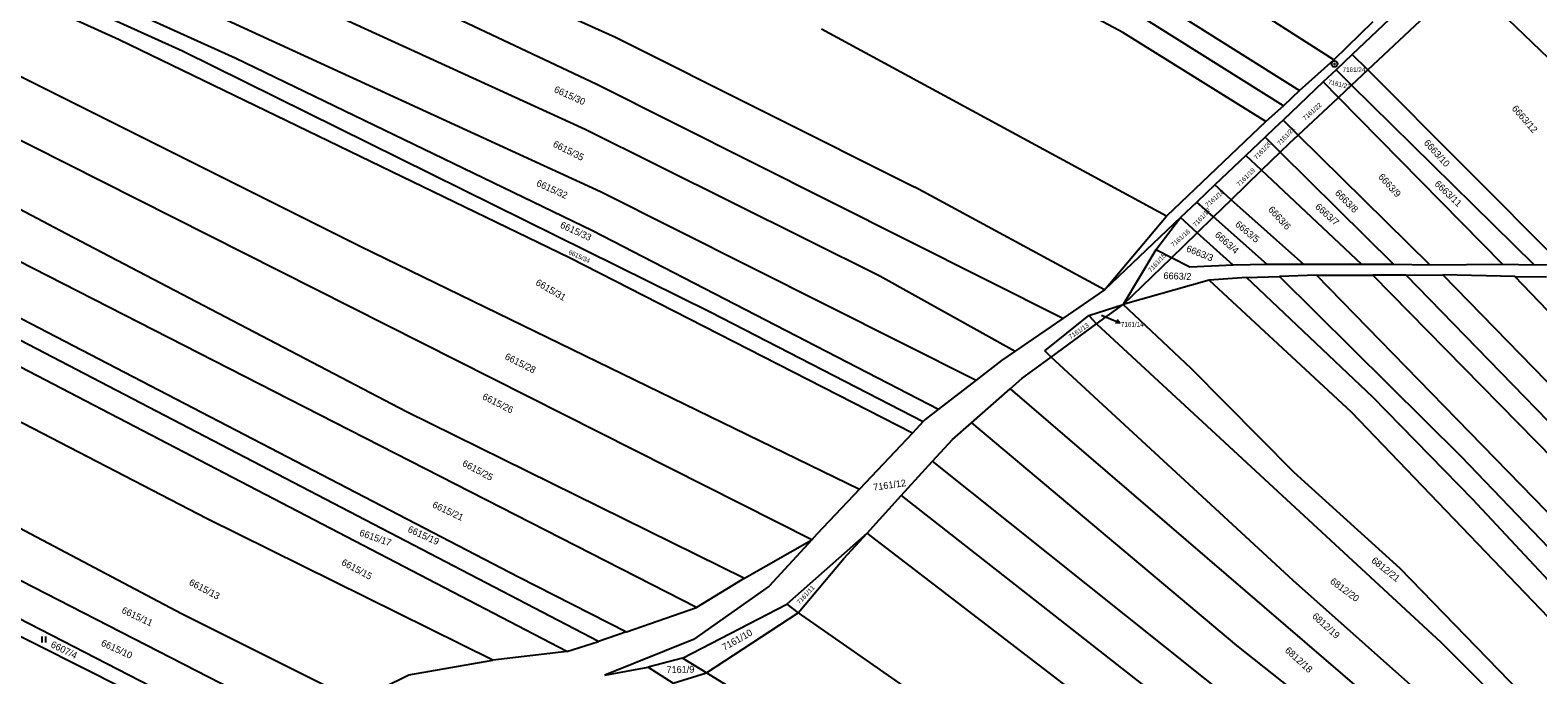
# Model space of a CAD drawing. Extents: x -593183 to -588034, y -1130415 to -1124994.
# Drawn here: x -589304 to -588928.2, y -1127459.1 to -1127298.5 of the extents above; entities that cross this region are included whole.
import ezdxf

# ---------------------------------------------------------------- set-up
doc = ezdxf.new("R2010")
doc.units = 0
for name, color, linetype in [('Vrstva 1', 7, 'Continuous'), ('Vrstva 16', 7, 'Continuous'), ('Vrstva 18', 7, 'Continuous'), ('Vrstva 24', 7, 'Continuous'), ('Vrstva 25', 7, 'Continuous')]:
    doc.layers.add(name, color=color, linetype=linetype)

msp = doc.modelspace()

# ---------------------------------------------------------------- linework, layer by layer
at = {"layer": 'Vrstva 1'}
for p, q in [((-589330.52, -1127222.24), (-589158.13, -1127300.23)), ((-589342.53, -1127242.19), (-589165.68, -1127323.18)), ((-589162.75, -1127312.03), (-589286.86, -1127253.49)), ((-589352.05, -1127260.58), (-589252.89, -1127305.4)), ((-589353.28, -1127264.13), (-589266.02, -1127303.67)), ((-589281.83, -1127300.9), (-589354.44, -1127267.67)), ((-589031.69, -1127299.08), (-589086.84, -1127269.33)), ((-588979.06, -1127305.9), (-589021.87, -1127278.48)), ((-588950.36, -1127281.63), (-588974.46, -1127304.51)), ((-589357.92, -1127284.31), (-589221.79, -1127352.28)), ((-588970.6, -1127308.37), (-588946.28, -1127285.56)), ((-588946.28, -1127285.56), (-588873.9, -1127355.13)), ((-589270.88, -1127288.62), (-589161.88, -1127338.7)), ((-588991.63, -1127317.32), (-589028.58, -1127294.18)), ((-589020, -1127293.18), (-588987.64, -1127313.53)), ((-589109.2, -1127425.46), (-589360.89, -1127298.5)), ((-589020.73, -1127344.84), (-589106.78, -1127298.26)), ((-588969.32, -1127296.45), (-588979.06, -1127305.9)), ((-589169.62, -1127355.23), (-589281.83, -1127300.9)), ((-589158.13, -1127300.23), (-589083.51, -1127337.61)), ((-588995.99, -1127321.25), (-589031.69, -1127299.08)), ((-589266.02, -1127303.67), (-589134.38, -1127368.74)), ((-589252.89, -1127305.4), (-589163.85, -1127348.43)), ((-588987.64, -1127313.53), (-588979.06, -1127305.9)), ((-588974.46, -1127304.51), (-588978.51, -1127308.35)), ((-588970.6, -1127308.37), (-588974.46, -1127304.51)), ((-588978.51, -1127308.35), (-588981.71, -1127311.39)), ((-588974.64, -1127312.16), (-588978.51, -1127308.35)), ((-588974.64, -1127312.16), (-588970.6, -1127308.37)), ((-588922.18, -1127356.86), (-588970.6, -1127308.37)), ((-589363.87, -1127312.73), (-589295.07, -1127349.16)), ((-589046.63, -1127370.3), (-589162.75, -1127312.03)), ((-588981.71, -1127311.39), (-588991.7, -1127320.88)), ((-588987.64, -1127313.53), (-588991.63, -1127317.32)), ((-588977.92, -1127315.24), (-588981.71, -1127311.39)), ((-588977.92, -1127315.24), (-588974.64, -1127312.16)), ((-588929.02, -1127357.01), (-588974.64, -1127312.16)), ((-588991.63, -1127317.32), (-588995.99, -1127321.25)), ((-588987.91, -1127324.61), (-588977.92, -1127315.24)), ((-588936.93, -1127356.87), (-588977.92, -1127315.24)), ((-588995.99, -1127321.25), (-589020.73, -1127344.84)), ((-588991.7, -1127320.88), (-588993.75, -1127322.83)), ((-588987.91, -1127324.61), (-588991.7, -1127320.88)), ((-589165.68, -1127323.18), (-589092.23, -1127359.7)), ((-588996.19, -1127325.15), (-589000.99, -1127329.7)), ((-588993.75, -1127322.83), (-588996.19, -1127325.15)), ((-588996.19, -1127325.15), (-588992.4, -1127328.89)), ((-588990.02, -1127326.59), (-588987.91, -1127324.61)), ((-588955.02, -1127357.01), (-588987.91, -1127324.61)), ((-588997.05, -1127333.4), (-588992.4, -1127328.89)), ((-588992.4, -1127328.89), (-588990.02, -1127326.59)), ((-588992.4, -1127328.89), (-588964.07, -1127356.87)), ((-589000.99, -1127329.7), (-589008.73, -1127337.05)), ((-588997.05, -1127333.4), (-589000.99, -1127329.7)), ((-589004.61, -1127340.72), (-588997.05, -1127333.4)), ((-588972.09, -1127356.85), (-588997.05, -1127333.4)), ((-589369.11, -1127337.75), (-589182.31, -1127434.66)), ((-589161.88, -1127338.7), (-589068.18, -1127385.66)), ((-589036.22, -1127363.14), (-589083.51, -1127337.61)), ((-589008.73, -1127337.05), (-589013.23, -1127341.32)), ((-589004.61, -1127340.72), (-589008.73, -1127337.05)), ((-589162.32, -1127450.74), (-589369.22, -1127343.2)), ((-589013.23, -1127341.32), (-589017.28, -1127345.16)), ((-589009.05, -1127345.02), (-589013.23, -1127341.32)), ((-589009.05, -1127345.02), (-589004.61, -1127340.72)), ((-588986.51, -1127356.85), (-589004.61, -1127340.72)), ((-589036.22, -1127363.14), (-589020.73, -1127344.84)), ((-589017.28, -1127345.16), (-589036.22, -1127363.14)), ((-589023.44, -1127353.18), (-589017.28, -1127345.16)), ((-589013.09, -1127348.94), (-589017.28, -1127345.16)), ((-589013.09, -1127348.94), (-589009.05, -1127345.02)), ((-588995.69, -1127356.85), (-589009.05, -1127345.02)), ((-589170.29, -1127453.31), (-589369.35, -1127349.76)), ((-589295.07, -1127349.16), (-589210.21, -1127393.46)), ((-589163.85, -1127348.43), (-589077.62, -1127392.94)), ((-589019.54, -1127355.19), (-589013.09, -1127348.94)), ((-589004.17, -1127356.99), (-589013.09, -1127348.94)), ((-589221.79, -1127352.28), (-589097.3, -1127412.82)), ((-589084.12, -1127398.87), (-589169.62, -1127355.23)), ((-589023.44, -1127353.18), (-589031.59, -1127366.86)), ((-589031.59, -1127366.86), (-589019.54, -1127355.19)), ((-589019.54, -1127355.19), (-589023.44, -1127353.18)), ((-589014.96, -1127357.56), (-589019.54, -1127355.19)), ((-589137.89, -1127442.27), (-589307.02, -1127355.94)), ((-589004.17, -1127356.99), (-589014.96, -1127357.56)), ((-588995.69, -1127356.85), (-589004.17, -1127356.99)), ((-588986.51, -1127356.85), (-588995.69, -1127356.85)), ((-588972.09, -1127356.85), (-588986.51, -1127356.85)), ((-588964.07, -1127356.87), (-588972.09, -1127356.85)), ((-588955.02, -1127357.01), (-588964.07, -1127356.87)), ((-588936.93, -1127356.87), (-588955.02, -1127357.01)), ((-588929.02, -1127357.01), (-588936.93, -1127356.87)), ((-588922.18, -1127356.86), (-588929.02, -1127357.01)), ((-589092.23, -1127359.7), (-589058.46, -1127378.44)), ((-589010.13, -1127360.79), (-589031.59, -1127366.86)), ((-589000.83, -1127360.08), (-589010.13, -1127360.79)), ((-589010.13, -1127360.79), (-588974.69, -1127393.55)), ((-589000.83, -1127360.08), (-588992.6, -1127359.81)), ((-588969.31, -1127389.9), (-589000.83, -1127360.08)), ((-588983.34, -1127359.53), (-588992.6, -1127359.81)), ((-588992.6, -1127359.81), (-588947.32, -1127404.69)), ((-588983.34, -1127359.53), (-588969.36, -1127359.51)), ((-588902.7, -1127442.25), (-588983.34, -1127359.53)), ((-588961.02, -1127359.51), (-588969.36, -1127359.51)), ((-588969.36, -1127359.51), (-588848.72, -1127482.41)), ((-588961.02, -1127359.51), (-588951.88, -1127359.41)), ((-588896.94, -1127425.46), (-588961.02, -1127359.51)), ((-588933.93, -1127359.84), (-588951.88, -1127359.41)), ((-588951.88, -1127359.41), (-588891.59, -1127421.35)), ((-588836.59, -1127461.39), (-588933.93, -1127359.84)), ((-588933.93, -1127359.84), (-588926.03, -1127359.95)), ((-589036.22, -1127363.14), (-589046.63, -1127370.3)), ((-589134.38, -1127368.74), (-589081.41, -1127396.01)), ((-589046.63, -1127370.3), (-589058.46, -1127378.44)), ((-589051.06, -1127378.38), (-589040.09, -1127369.59)), ((-589040.09, -1127369.59), (-589031.59, -1127366.86)), ((-589040.09, -1127369.59), (-589038.2, -1127371.68)), ((-589038.2, -1127371.68), (-589031.59, -1127366.86)), ((-589014.64, -1127382.76), (-589031.59, -1127366.86)), ((-589049.51, -1127379.92), (-589038.2, -1127371.68)), ((-589038.2, -1127371.68), (-588952.35, -1127450.93)), ((-589259.89, -1127420.26), (-589335.26, -1127381.18)), ((-589061.88, -1127380.79), (-589068.18, -1127385.66)), ((-589058.46, -1127378.44), (-589061.88, -1127380.79)), ((-589056.86, -1127385.27), (-589049.51, -1127379.92)), ((-589049.51, -1127379.92), (-589051.06, -1127378.38)), ((-588989.21, -1127435.58), (-589049.51, -1127379.92)), ((-589059.73, -1127387.8), (-589056.86, -1127385.27)), ((-588988.97, -1127408.7), (-589014.64, -1127382.76)), ((-589068.18, -1127385.66), (-589077.62, -1127392.94)), ((-589069.39, -1127396.29), (-589059.73, -1127387.8)), ((-589059.73, -1127387.8), (-588919.8, -1127508.03)), ((-589077.62, -1127392.94), (-589080.89, -1127395.46)), ((-588944.38, -1127415.41), (-588969.31, -1127389.9)), ((-589210.21, -1127393.46), (-589125.99, -1127434.97)), ((-589081.41, -1127396.01), (-589084.12, -1127398.87)), ((-589080.89, -1127395.46), (-589081.41, -1127396.01)), ((-589074.14, -1127400.47), (-589069.39, -1127396.29)), ((-589069.39, -1127396.29), (-589003.29, -1127451.77)), ((-588974.69, -1127393.55), (-588906.08, -1127465.14)), ((-589084.12, -1127398.87), (-589097.3, -1127412.82)), ((-589079.07, -1127405.88), (-589074.14, -1127400.47)), ((-589086.88, -1127414.44), (-589079.07, -1127405.88)), ((-588968.53, -1127493.97), (-589079.07, -1127405.88)), ((-588947.32, -1127404.69), (-588846.26, -1127510.13)), ((-589330.44, -1127409.98), (-589266.33, -1127443.81)), ((-588962.52, -1127432.63), (-588988.97, -1127408.7)), ((-589097.3, -1127412.82), (-589107.89, -1127424.02)), ((-589095.38, -1127423.76), (-589086.88, -1127414.44)), ((-589086.88, -1127414.44), (-588976.15, -1127501.08)), ((-588851.39, -1127515.16), (-588944.38, -1127415.41)), ((-589188.69, -1127455.41), (-589259.89, -1127420.26)), ((-589125.99, -1127434.97), (-589109.2, -1127425.46)), ((-589109.2, -1127425.46), (-589119.78, -1127437.03)), ((-589095.38, -1127423.76), (-589115.44, -1127441.49)), ((-589107.89, -1127424.02), (-589109.2, -1127425.46)), ((-589101.16, -1127430.1), (-589095.38, -1127423.76)), ((-588972.97, -1127517.66), (-589095.38, -1127423.76)), ((-589232.57, -1127473.46), (-589322.72, -1127427.31)), ((-589112.58, -1127443.64), (-589101.16, -1127430.1)), ((-588929.79, -1127466.33), (-588962.52, -1127432.63)), ((-589326.65, -1127434.83), (-589237.14, -1127480.77)), ((-589182.31, -1127434.66), (-589155.35, -1127448.35)), ((-589119.78, -1127437.03), (-589138.67, -1127450.26)), ((-589125.99, -1127434.97), (-589137.89, -1127442.27)), ((-588914.12, -1127502.17), (-588989.21, -1127435.58)), ((-589328.53, -1127438.43), (-589238.04, -1127483.81)), ((-589141.39, -1127454.92), (-589115.44, -1127441.49)), ((-589115.44, -1127441.49), (-589112.58, -1127443.64)), ((-589266.33, -1127443.81), (-589222.8, -1127465.58)), ((-589155.35, -1127448.35), (-589137.89, -1127442.27)), ((-589135.44, -1127458.6), (-589112.58, -1127443.64)), ((-589112.58, -1127443.64), (-589014.42, -1127511.77)), ((-589155.35, -1127448.35), (-589162.32, -1127450.74)), ((-589170.29, -1127453.31), (-589162.32, -1127450.74)), ((-589138.67, -1127450.26), (-589160.74, -1127459.18)), ((-589003.29, -1127451.77), (-588925.07, -1127513.63)), ((-588952.35, -1127450.93), (-588907.72, -1127495.56)), ((-589209.66, -1127459.07), (-589188.69, -1127455.41)), ((-589170.29, -1127453.31), (-589188.69, -1127455.41)), ((-589141.39, -1127454.92), (-589150.01, -1127457.18)), ((-589135.44, -1127458.6), (-589141.39, -1127454.92)), ((-589222.8, -1127465.58), (-589209.66, -1127459.07)), ((-589160.74, -1127459.18), (-589150.01, -1127457.18)), ((-589150.01, -1127457.18), (-589143.75, -1127461.14)), ((-589143.75, -1127461.14), (-589135.44, -1127458.6)), ((-589023.42, -1127527.16), (-589135.44, -1127458.6))]:
    msp.add_line(p, q, dxfattribs=at)
at = {"layer": 'Vrstva 16'}
msp.add_line((-589036.96, -1127369.45), (-589035.13, -1127370.24), dxfattribs=at)
at = {"layer": 'Vrstva 24'}
for radius in [0.75, 0.0903]:
    msp.add_circle((-588978.89, -1127306.91), radius, dxfattribs=at)
at = {"layer": 'Vrstva 25'}
for p, q in [((-589035.13, -1127370.24), (-589032.37, -1127371.42)), ((-589301.12, -1127449.56), (-589301.12, -1127451.06)), ((-589300.09, -1127451.06), (-589300.09, -1127449.56))]:
    msp.add_line(p, q, dxfattribs=at)
msp.add_lwpolyline([(-589033.09, -1127370.57), (-589032.37, -1127371.42), (-589033.49, -1127371.49)], dxfattribs=at)

# ---------------------------------------------------------------- texts
at = {"layer": 'Vrstva 16'}
msp.add_text('7161/14', height=1.14, dxfattribs=at).set_placement((-589032.14, -1127372.33))
at = {"layer": 'Vrstva 18'}
for s, height, rotation, p in [('7161/24', 1.14, 359.5857, (-588976.88, -1127308.88)), ('6615/30', 1.7, 335.6589, (-589173.61, -1127313.84)), ('7161/23', 1.14, 346.6801, (-588980.58, -1127311.88)), ('7161/22', 1.14, 41.5955, (-588986.21, -1127321.07)), ('6663/12', 1.7, 311.2169, (-588934.79, -1127318.1)), ('7161/21', 1.14, 47.4456, (-588992.45, -1127327.3)), ('6615/35', 1.7, 333.4049, (-589173.88, -1127327.41)), ('7161/20', 1.14, 46.5363, (-588998.29, -1127330.83)), ('6663/10', 1.7, 312.4225, (-588956.75, -1127326.67)), ('6615/32', 1.7, 335.6038, (-589178.02, -1127337.18)), ('7161/19', 1.14, 45, (-589002.61, -1127337.52)), ('6663/9', 1.7, 312.1956, (-588968.08, -1127335.13)), ('6663/11', 1.7, 316.6892, (-588954.08, -1127336.99)), ('7161/18', 1.14, 41.2218, (-589010.51, -1127342.68)), ('6663/8', 1.7, 314.9301, (-588978.92, -1127339.22)), ('7161/17', 1.14, 47.6426, (-589013.46, -1127347.6)), ('6663/6', 1.7, 312.7924, (-588995.56, -1127343.3)), ('6663/7', 1.7, 318.1085, (-588983.86, -1127342.71)), ('6615/33', 1.7, 335.4475, (-589172.08, -1127347.62)), ('6663/5', 1.7, 320.221, (-589003.81, -1127347.12)), ('7161/16', 1.14, 41.7015, (-589019.05, -1127352.61)), ('6663/4', 1.7, 318.2441, (-589008.86, -1127349.71)), ('6615/34', 1.14, 335.4432, (-589169.96, -1127354.19)), ('7161/15', 1.14, 47.5252, (-589024.64, -1127358.9)), ('6663/3', 1.7, 338.0522, (-589016, -1127353.54)), ('6663/2', 1.7, 357.9874, (-589021.54, -1127360.48)), ('6615/31', 1.7, 329.7812, (-589178.2, -1127361.84)), ('7161/13', 1.14, 34.3671, (-589044.67, -1127375.49)), ('6615/28', 1.7, 333.1552, (-589185.88, -1127380.34)), ('6615/26', 1.7, 333.2639, (-589191.47, -1127390.33)), ('6615/25', 1.7, 331.8174, (-589196.48, -1127406.92)), ('7161/12', 1.7, 8.1216, (-589093.74, -1127413.22)), ('6615/21', 1.7, 334.7763, (-589203.95, -1127417.28)), ('6615/17', 1.7, 340.7006, (-589222.11, -1127424.37)), ('6615/19', 1.7, 335.4797, (-589210.07, -1127423.41)), ('6615/15', 1.7, 331.7286, (-589226.6, -1127431.58)), ('6812/21', 1.7, 321.2792, (-588969.84, -1127430.9)), ('6615/13', 1.7, 332.2771, (-589264.61, -1127436.58)), ('7161/11', 1.14, 47.1507, (-589112.24, -1127441.61)), ('6812/20', 1.7, 323.5175, (-588980.14, -1127436.13)), ('6615/11', 1.7, 334.5819, (-589281.4, -1127443.56)), ('6812/19', 1.7, 317.8372, (-588984.6, -1127444.7)), ('7161/10', 1.7, 29.4198, (-589130.97, -1127453.11)), ('6607/4', 1.7, 333.9307, (-589299.07, -1127452.1)), ('6615/10', 1.7, 335.3823, (-589286.51, -1127451.73)), ('6812/18', 1.7, 317.6096, (-588991.38, -1127453.19)), ('7161/9', 1.7, 0.7989, (-589145.4, -1127458.64))]:
    msp.add_text(s, height=height, rotation=rotation, dxfattribs=at).set_placement(p)
msp.add_text('7161/14', height=0.1, dxfattribs=at).set_placement((-589036.96, -1127369.45))

doc.saveas('drawing.dxf')
